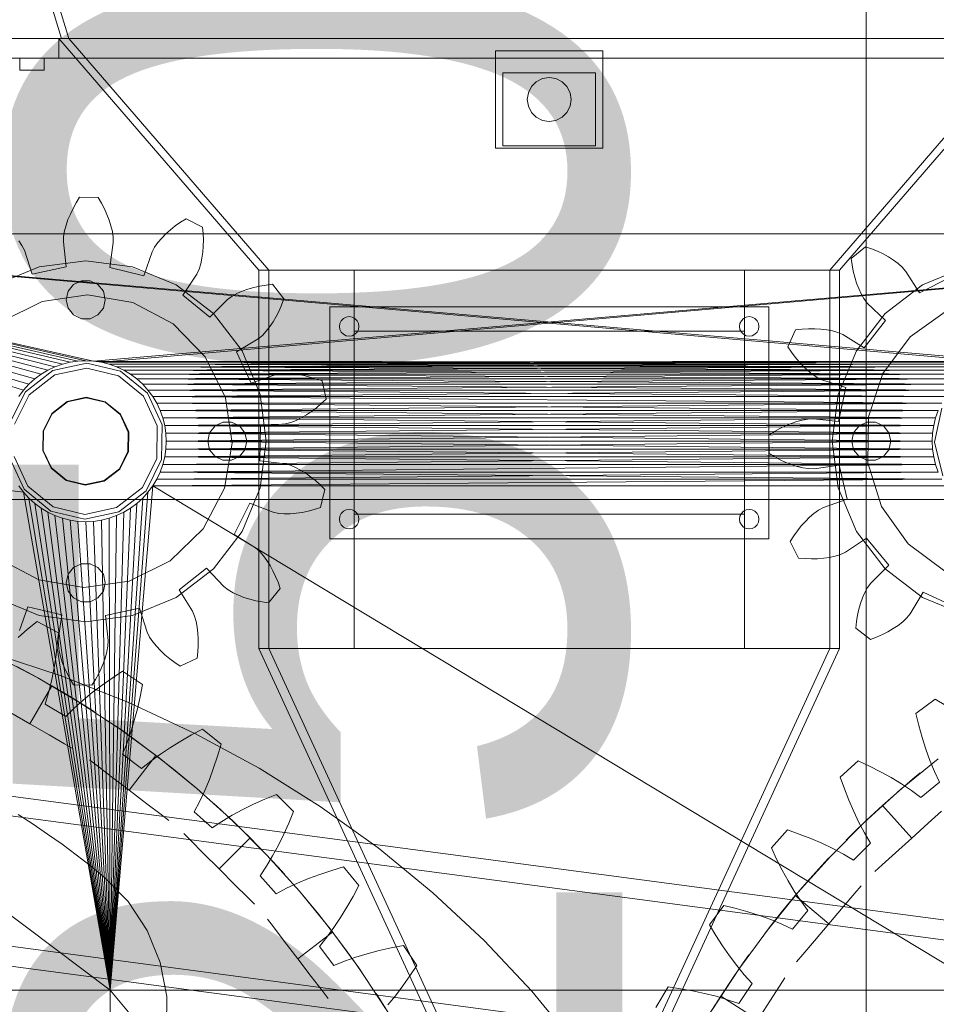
# Model space of a CAD drawing. Header units: millimetres. Extents: x -2233 to 61924, y -68080 to 6847.
# Tile 773 of 1022: x 24633 to 25009, y 1934 to 2338. Entities that reach past the tile are written whole.
import ezdxf

# ---------------------------------------------------------------- set-up
doc = ezdxf.new("R2010")
doc.units = ezdxf.units.MM
doc.layers.add('COTAS_P', color=1, linetype='Continuous', lineweight=0)
doc.layers.add('lateral_briquetadora', color=7, linetype='Continuous', lineweight=0)
doc.dimstyles.new('R19_100', dxfattribs={"dimtxt": 250, "dimasz": 150, "dimexe": 150, "dimexo": 80, "dimgap": 100, "dimtad": 1, "dimtih": 1, "dimtoh": 1, "dimdsep": 46, "dimcen": 0.09, "dimadec": 0, "dimazin": 0, "dimtfac": 1, "dimtdec": 4, "dimtofl": 0, "dimtmove": 0, "dimatfit": 3, "dimfxl": 1, "dimtolj": 1, "dimtzin": 0, "dimarcsym": 0})

# ---------------------------------------------------------------- blocks, each defined once
blk = doc.blocks.new('DIM_R27_6')
at = {"layer": 'COTAS_P'}
for p, q in [((24580.07, 3250), (24980.07, 3250)), ((24980.07, 3250), (24935.07, 3100)), ((24980.07, 0), (24980.07, 3250)), ((24980.07, 3250), (25025.07, 3100)), ((24980.07, 0), (24935.07, 150)), ((24980.07, 0), (25025.07, 150)), ((24580.07, 0), (24980.07, 0))]:
    blk.add_line(p, q, dxfattribs=at)
blk.add_text('3250 P', height=250, rotation=90, dxfattribs=at).set_placement((24880.07, 1625))
blk = doc.blocks.new('DIM_R27_7')
at = {"layer": 'COTAS_P'}
for p, q in [((24250.07, 2141), (24400.07, 2186)), ((26750.07, 2141), (26600.07, 2186)), ((24250.07, 1241), (24250.07, 2141)), ((24250.07, 2141), (26750.07, 2141)), ((24250.07, 2141), (24400.07, 2096)), ((26750.07, 2141), (26600.07, 2096)), ((26750.07, 1241), (26750.07, 2141))]:
    blk.add_line(p, q, dxfattribs=at)
blk.add_text('2500 P', height=250, dxfattribs=at).set_placement((25500.07, 2241))

msp = doc.modelspace()

# ---------------------------------------------------------------- linework, layer by layer
at = {"layer": 'lateral_briquetadora'}
for p, q in [((24500.067, 2830), (24650.067, 2330)), ((24653.067, 2330), (24503.067, 2830)), ((24623.067, 2330), (25077.067, 2330)), ((24623.067, 2330), (24649.067, 2330)), ((24731.067, 2235), (24649.067, 2330)), ((24653.067, 2330), (24649.067, 2330)), ((24649.067, 2322), (24649.067, 2330)), ((24650.067, 2330), (25050.067, 2330)), ((24650.067, 2330), (24653.067, 2330)), ((24653.067, 2330), (24735.067, 2235)), ((24653.067, 2330), (25047.067, 2330)), ((25047.067, 2330), (24965.067, 2235)), ((24969.067, 2235), (25051.067, 2330)), ((24828.067, 2325), (24872.067, 2325)), ((24828.067, 2325), (24828.067, 2285)), ((24872.067, 2285), (24872.067, 2325)), ((24623.067, 2322), (25077.067, 2322)), ((24623.067, 2322), (24649.067, 2322)), ((24633.067, 2322), (24643.067, 2322)), ((24633.067, 2322), (24633.067, 2317)), ((24643.067, 2317), (24643.067, 2322)), ((24633.067, 2317), (24643.067, 2317)), ((24831.067, 2316), (24869.067, 2316)), ((24831.067, 2316), (24831.067, 2286)), ((24844.777, 2312.281), (24847.286, 2313.56)), ((24847.286, 2313.56), (24850.067, 2314)), ((24850.067, 2314), (24852.849, 2313.56)), ((24852.849, 2313.56), (24855.358, 2312.281)), ((24869.067, 2286), (24869.067, 2316)), ((24841.508, 2307.781), (24842.786, 2310.29)), ((24842.786, 2310.29), (24844.777, 2312.281)), ((24855.358, 2312.281), (24857.349, 2310.29)), ((24857.349, 2310.29), (24858.627, 2307.781)), ((24841.067, 2305), (24841.508, 2307.781)), ((24841.508, 2302.219), (24841.067, 2305)), ((24858.627, 2307.781), (24859.067, 2305)), ((24859.067, 2305), (24858.627, 2302.219)), ((24842.786, 2299.71), (24841.508, 2302.219)), ((24858.627, 2302.219), (24857.349, 2299.71)), ((24844.777, 2297.719), (24842.786, 2299.71)), ((24847.286, 2296.44), (24844.777, 2297.719)), ((24850.067, 2296), (24847.286, 2296.44)), ((24852.849, 2296.44), (24850.067, 2296)), ((24855.358, 2297.719), (24852.849, 2296.44)), ((24857.349, 2299.71), (24855.358, 2297.719)), ((24828.067, 2285), (24872.067, 2285)), ((24831.067, 2286), (24869.067, 2286)), ((24656.13, 2262.649), (24657.54, 2264.918)), ((24657.54, 2264.918), (24665.155, 2264.821)), ((24665.155, 2264.821), (24666.508, 2262.516)), ((24653.746, 2258.07), (24654.863, 2260.364)), ((24654.863, 2260.364), (24656.13, 2262.649)), ((24666.508, 2262.516), (24667.715, 2260.2)), ((24667.715, 2260.2), (24668.773, 2257.877)), ((24652.785, 2255.77), (24653.746, 2258.07)), ((24668.773, 2257.877), (24669.675, 2255.554)), ((24698.909, 2254.682), (24701.165, 2256.115)), ((24701.165, 2256.115), (24707.984, 2252.723)), ((24651.378, 2251.181), (24651.99, 2253.472)), ((24651.99, 2253.472), (24652.785, 2255.77)), ((24669.675, 2255.554), (24670.41, 2253.236)), ((24670.41, 2253.236), (24670.964, 2250.93)), ((24694.775, 2251.591), (24696.777, 2253.173)), ((24696.777, 2253.173), (24698.909, 2254.682)), ((24707.984, 2252.723), (24708.202, 2250.06)), ((24634.558, 2185.885), (24430.067, 2250)), ((24636.733, 2188.285), (24430.067, 2250)), ((24639.133, 2190.46), (24430.067, 2250)), ((24641.734, 2192.389), (24430.067, 2250)), ((24644.511, 2194.054), (24430.067, 2250)), ((24647.439, 2195.438), (24430.067, 2250)), ((24650.488, 2196.529), (24430.067, 2250)), ((24653.63, 2197.316), (24430.067, 2250)), ((24656.833, 2197.791), (24430.067, 2250)), ((24660.067, 2197.95), (24430.067, 2250)), ((24663.302, 2197.791), (24430.067, 2250)), ((24430.067, 2250), (25036.833, 2197.791)), ((25270.067, 2250), (24430.067, 2250)), ((24430.067, 2250), (25033.63, 2197.316)), ((24650.877, 2246.658), (24650.976, 2248.905)), ((24650.976, 2248.905), (24651.378, 2251.181)), ((25270.067, 2250), (24663.302, 2197.791)), ((25270.067, 2250), (24666.505, 2197.316)), ((24670.964, 2250.93), (24671.307, 2248.644)), ((24671.307, 2248.644), (24671.348, 2246.396)), ((24689.652, 2246.412), (24691.198, 2248.21)), ((24691.198, 2248.21), (24692.912, 2249.936)), ((24692.912, 2249.936), (24694.775, 2251.591)), ((24708.202, 2250.06), (24708.285, 2247.449)), ((24632.58, 2247.143), (24633.88, 2245.232)), ((24633.88, 2245.232), (24634.893, 2243.225)), ((24652.034, 2236.375), (24650.877, 2246.658)), ((24671.348, 2246.396), (24669.929, 2236.146)), ((24687.239, 2242.554), (24688.303, 2244.535)), ((24688.303, 2244.535), (24689.652, 2246.412)), ((24708.23, 2244.897), (24708.035, 2242.413)), ((24708.285, 2247.449), (24708.23, 2244.897)), ((24973.821, 2239.86), (24979.714, 2244.684)), ((24979.714, 2244.684), (24982.232, 2243.789)), ((24634.893, 2243.225), (24638.062, 2233.374)), ((24683.82, 2232.787), (24687.239, 2242.554)), ((24707.692, 2240.005), (24707.19, 2237.687)), ((24708.035, 2242.413), (24707.692, 2240.005)), ((24974.201, 2237.215), (24973.821, 2239.86)), ((24982.232, 2243.789), (24984.647, 2242.793)), ((24984.647, 2242.793), (24986.951, 2241.695)), ((24986.951, 2241.695), (24989.136, 2240.497)), ((24989.136, 2240.497), (24991.19, 2239.195)), ((24623.067, 2229.036), (24640.915, 2236.429)), ((24638.062, 2233.374), (24652.034, 2236.375)), ((24640.915, 2236.429), (24660.067, 2238.95)), ((24660.067, 2238.95), (24679.22, 2236.429)), ((24669.929, 2236.146), (24683.82, 2232.787)), ((24679.22, 2236.429), (24697.067, 2229.036)), ((24707.19, 2237.687), (24706.507, 2235.479)), ((24974.701, 2234.651), (24974.201, 2237.215)), ((24991.19, 2239.195), (24993.098, 2237.786)), ((24993.098, 2237.786), (24994.83, 2236.257)), ((24994.83, 2236.257), (24996.309, 2234.562)), ((25003.067, 2229.036), (25020.915, 2236.429)), ((24705.569, 2233.436), (24699.843, 2224.816)), ((24706.507, 2235.479), (24705.569, 2233.436)), ((24731.067, 2235), (24735.067, 2235)), ((24731.067, 2080), (24731.067, 2235)), ((24965.067, 2235), (24735.067, 2235)), ((24735.067, 2235), (24735.067, 2080)), ((24735.067, 2235), (24770.067, 2235)), ((24770.067, 2080), (24770.067, 2235)), ((24770.067, 2235), (24930.067, 2235)), ((24770.067, 2235), (24770.067, 2210)), ((24930.067, 2235), (24965.067, 2235)), ((24930.067, 2235), (24930.067, 2080)), ((24930.067, 2210), (24930.067, 2235)), ((24969.067, 2235), (24965.067, 2235)), ((24965.067, 2080), (24965.067, 2235)), ((24969.067, 2080), (24969.067, 2235)), ((24975.322, 2232.176), (24974.701, 2234.651)), ((24976.066, 2229.797), (24975.322, 2232.176)), ((24996.309, 2234.562), (25001.816, 2225.801)), ((25001.816, 2225.801), (25014.611, 2232.166)), ((24655.08, 2229.205), (24652.86, 2226.421)), ((24658.287, 2230.75), (24655.08, 2229.205)), ((24661.848, 2230.75), (24658.287, 2230.75)), ((24665.055, 2229.205), (24661.848, 2230.75)), ((24667.275, 2226.421), (24665.055, 2229.205)), ((24697.067, 2229.036), (24712.393, 2217.276)), ((24726.533, 2227.269), (24728.93, 2227.952)), ((24728.93, 2227.952), (24731.42, 2228.509)), ((24731.42, 2228.509), (24733.996, 2228.943)), ((24733.996, 2228.943), (24736.65, 2229.255)), ((24736.65, 2229.255), (24741.322, 2223.241)), ((24976.936, 2227.526), (24976.066, 2229.797)), ((24987.742, 2217.276), (25003.067, 2229.036)), ((24642.259, 2222.247), (24660.836, 2224.945)), ((24652.86, 2226.421), (24652.067, 2222.95)), ((24660.836, 2224.945), (24679.338, 2221.771)), ((24668.067, 2222.95), (24667.275, 2226.421)), ((24699.843, 2224.816), (24710.901, 2215.764)), ((24718.219, 2223.079), (24720.037, 2224.403)), ((24720.037, 2224.403), (24722.067, 2225.508)), ((24722.067, 2225.508), (24724.241, 2226.458)), ((24724.241, 2226.458), (24726.533, 2227.269)), ((24977.941, 2225.378), (24976.936, 2227.526)), ((24979.098, 2223.377), (24977.941, 2225.378)), ((24625.425, 2213.939), (24642.259, 2222.247)), ((24652.067, 2222.95), (24652.86, 2219.479)), ((24667.275, 2219.479), (24668.067, 2222.95)), ((24679.338, 2221.771), (24695.954, 2213.035)), ((24710.901, 2215.764), (24718.219, 2223.079)), ((24740.363, 2220.746), (24739.305, 2218.358)), ((24741.322, 2223.241), (24740.363, 2220.746)), ((24760.067, 2220), (24940.067, 2220)), ((24760.067, 2220), (24760.067, 2125)), ((24940.067, 2125), (24940.067, 2220)), ((24980.467, 2221.594), (24979.098, 2223.377)), ((24987.968, 2214.465), (24980.467, 2221.594)), ((24652.86, 2219.479), (24655.08, 2216.696)), ((24655.08, 2216.696), (24658.287, 2215.151)), ((24661.848, 2215.151), (24665.055, 2216.696)), ((24665.055, 2216.696), (24667.275, 2219.479)), ((24712.393, 2217.276), (24724.153, 2201.95)), ((24738.148, 2216.083), (24736.894, 2213.93)), ((24739.305, 2218.358), (24738.148, 2216.083)), ((24765.716, 2215.236), (24766.831, 2215.804)), ((24766.831, 2215.804), (24768.067, 2216)), ((24768.067, 2216), (24769.304, 2215.804)), ((24769.304, 2215.804), (24770.419, 2215.236)), ((24929.716, 2215.236), (24930.831, 2215.804)), ((24930.831, 2215.804), (24932.067, 2216)), ((24932.067, 2216), (24933.304, 2215.804)), ((24933.304, 2215.804), (24934.419, 2215.236)), ((24975.982, 2201.95), (24987.742, 2217.276)), ((24998.051, 2207.783), (25013.344, 2218.67)), ((24658.287, 2215.151), (24661.848, 2215.151)), ((24695.954, 2213.035), (24709.056, 2199.593)), ((24735.541, 2211.909), (24734.083, 2210.038)), ((24736.894, 2213.93), (24735.541, 2211.909)), ((24764.067, 2212), (24764.263, 2213.236)), ((24764.263, 2210.764), (24764.067, 2212)), ((24764.263, 2213.236), (24764.831, 2214.351)), ((24764.831, 2214.351), (24765.716, 2215.236)), ((24770.419, 2215.236), (24771.304, 2214.351)), ((24771.304, 2214.351), (24771.872, 2213.236)), ((24771.872, 2213.236), (24772.067, 2212)), ((24772.067, 2212), (24771.872, 2210.764)), ((24928.067, 2212), (24928.263, 2213.236)), ((24928.263, 2210.764), (24928.067, 2212)), ((24928.263, 2213.236), (24928.831, 2214.351)), ((24928.831, 2214.351), (24929.716, 2215.236)), ((24934.419, 2215.236), (24935.304, 2214.351)), ((24935.304, 2214.351), (24935.872, 2213.236)), ((24935.872, 2213.236), (24936.067, 2212)), ((24936.067, 2212), (24935.872, 2210.764)), ((24979.202, 2203.178), (24987.968, 2214.465)), ((24732.51, 2208.345), (24730.778, 2206.911)), ((24734.083, 2210.038), (24732.51, 2208.345)), ((24764.831, 2209.649), (24764.263, 2210.764)), ((24765.716, 2208.764), (24764.831, 2209.649)), ((24766.831, 2208.196), (24765.716, 2208.764)), ((24768.067, 2208), (24766.831, 2208.196)), ((24769.304, 2208.196), (24768.067, 2208)), ((24770.419, 2208.764), (24769.304, 2208.196)), ((24770.067, 2210), (24930.067, 2210)), ((24771.304, 2209.649), (24770.419, 2208.764)), ((24771.872, 2210.764), (24771.304, 2209.649)), ((24928.831, 2209.649), (24928.263, 2210.764)), ((24929.716, 2208.764), (24928.831, 2209.649)), ((24930.831, 2208.196), (24929.716, 2208.764)), ((24932.067, 2208), (24930.831, 2208.196)), ((24933.304, 2208.196), (24932.067, 2208)), ((24934.419, 2208.764), (24933.304, 2208.196)), ((24935.304, 2209.649), (24934.419, 2208.764)), ((24935.872, 2210.764), (24935.304, 2209.649)), ((24947.88, 2203.698), (24951.096, 2210.602)), ((24951.096, 2210.602), (24953.753, 2210.888)), ((24953.753, 2210.888), (24956.361, 2211.038)), ((24956.361, 2211.038), (24958.913, 2211.049)), ((24958.913, 2211.049), (24961.401, 2210.917)), ((24961.401, 2210.917), (24963.817, 2210.636)), ((24963.817, 2210.636), (24966.147, 2210.194)), ((24966.147, 2210.194), (24968.372, 2209.568)), ((24968.372, 2209.568), (24970.439, 2208.682)), ((24970.439, 2208.682), (24979.202, 2203.178)), ((24986.872, 2192.703), (24998.051, 2207.783)), ((24730.778, 2206.911), (24721.879, 2201.63)), ((24949.37, 2201.48), (24947.88, 2203.698)), ((24709.056, 2199.593), (24717.364, 2182.759)), ((24721.879, 2201.63), (24727.914, 2188.676)), ((24724.153, 2201.95), (24731.546, 2184.103)), ((24950.933, 2199.387), (24949.37, 2201.48)), ((24968.589, 2184.103), (24975.982, 2201.95)), ((24644.511, 2194.054), (24647.439, 2195.438)), ((24646.554, 2193.957), (24660.478, 2196.948)), ((24647.439, 2195.438), (24650.488, 2196.529)), ((24650.488, 2196.529), (24653.63, 2197.316)), ((24653.63, 2197.316), (24656.833, 2197.791)), ((24656.833, 2197.791), (24660.067, 2197.95)), ((24660.067, 2197.95), (24663.302, 2197.791)), ((24660.478, 2196.948), (24674.32, 2193.601)), ((24663.302, 2197.791), (25033.63, 2197.316)), ((24663.302, 2197.791), (24666.505, 2197.316)), ((25036.833, 2197.791), (24666.505, 2197.316)), ((24666.505, 2197.316), (24669.647, 2196.529)), ((25030.488, 2196.529), (24666.505, 2197.316)), ((25033.63, 2197.316), (24666.505, 2197.316)), ((24669.647, 2196.529), (25033.63, 2197.316)), ((24669.647, 2196.529), (24672.696, 2195.438)), ((25027.439, 2195.438), (24669.647, 2196.529)), ((25030.488, 2196.529), (24669.647, 2196.529)), ((24672.696, 2195.438), (25030.488, 2196.529)), ((24672.696, 2195.438), (25024.511, 2194.054)), ((25027.439, 2195.438), (24672.696, 2195.438)), ((24672.696, 2195.438), (24675.624, 2194.054)), ((25027.439, 2195.438), (24675.624, 2194.054)), ((24952.566, 2197.426), (24950.933, 2199.387)), ((24954.268, 2195.606), (24952.566, 2197.426)), ((24956.037, 2193.938), (24954.268, 2195.606)), ((24635.307, 2185.221), (24646.554, 2193.957)), ((24647.398, 2192.144), (24636.854, 2183.954)), ((24639.133, 2190.46), (24641.734, 2192.389)), ((24641.734, 2192.389), (24644.511, 2194.054)), ((24660.452, 2194.948), (24647.398, 2192.144)), ((24660.452, 2194.948), (24673.429, 2191.81)), ((24673.429, 2191.81), (24683.76, 2183.353)), ((24674.32, 2193.601), (24685.34, 2184.58)), ((24675.624, 2194.054), (24678.401, 2192.389)), ((25021.734, 2192.389), (24675.624, 2194.054)), ((25024.511, 2194.054), (24675.624, 2194.054)), ((24678.401, 2192.389), (25024.511, 2194.054)), ((24678.401, 2192.389), (24681.002, 2190.46)), ((25021.734, 2192.389), (24678.401, 2192.389)), ((24678.401, 2192.389), (25019.133, 2190.46)), ((25021.734, 2192.389), (24681.002, 2190.46)), ((24727.914, 2188.676), (24737.682, 2192.092)), ((24737.682, 2192.092), (24739.894, 2192.495)), ((24739.894, 2192.495), (24742.202, 2192.61)), ((24742.202, 2192.61), (24744.572, 2192.523)), ((24744.572, 2192.523), (24746.99, 2192.259)), ((24746.99, 2192.259), (24749.445, 2191.834)), ((24749.445, 2191.834), (24751.931, 2191.256)), ((24957.875, 2192.438), (24956.037, 2193.938)), ((24959.785, 2191.137), (24957.875, 2192.438)), ((24980.899, 2174.906), (24986.872, 2192.703)), ((24634.558, 2185.885), (24636.733, 2188.285)), ((24636.733, 2188.285), (24639.133, 2190.46)), ((24681.002, 2190.46), (24683.402, 2188.285)), ((25016.733, 2188.285), (24681.002, 2190.46)), ((25019.133, 2190.46), (24681.002, 2190.46)), ((25019.133, 2190.46), (24683.402, 2188.285)), ((24683.402, 2188.285), (25014.558, 2185.885)), ((25016.733, 2188.285), (24683.402, 2188.285)), ((24683.402, 2188.285), (24685.577, 2185.885)), ((25016.733, 2188.285), (24685.577, 2185.885)), ((24751.931, 2191.256), (24754.44, 2190.529)), ((24754.44, 2190.529), (24756.967, 2189.659)), ((24756.967, 2189.659), (24758.566, 2182.213)), ((24961.793, 2190.125), (24959.785, 2191.137)), ((24971.644, 2186.956), (24961.793, 2190.125)), ((24628.964, 2172.47), (24635.307, 2185.221)), ((24636.854, 2183.954), (24630.908, 2172)), ((24632.629, 2183.284), (24634.558, 2185.885)), ((24683.76, 2183.353), (24689.398, 2171.251)), ((24685.34, 2184.58), (24691.354, 2171.671)), ((24685.577, 2185.885), (25012.629, 2183.284)), ((25014.558, 2185.885), (24685.577, 2185.885)), ((24685.577, 2185.885), (24687.506, 2183.284)), ((24687.506, 2183.284), (25014.558, 2185.885)), ((24687.506, 2183.284), (25010.964, 2180.506)), ((25012.629, 2183.284), (24687.506, 2183.284)), ((24687.506, 2183.284), (24689.171, 2180.506)), ((24731.546, 2184.103), (24734.067, 2164.95)), ((24966.067, 2164.95), (24968.589, 2184.103)), ((24968.643, 2172.984), (24971.644, 2186.956)), ((24350.067, 2180), (24670.067, 1940)), ((24634.558, 2144.015), (24350.067, 2180)), ((24646.139, 2176.352), (24652.466, 2181.266)), ((24646.294, 2176.226), (24652.55, 2181.085)), ((24652.466, 2181.266), (24660.298, 2182.949)), ((24652.55, 2181.085), (24660.296, 2182.749)), ((24660.296, 2182.749), (24667.995, 2180.887)), ((24660.298, 2182.949), (24668.085, 2181.066)), ((24667.995, 2180.887), (24674.125, 2175.869)), ((24668.085, 2181.066), (24674.283, 2175.992)), ((24689.171, 2180.506), (25009.579, 2177.579)), ((25010.964, 2180.506), (24689.171, 2180.506)), ((24689.171, 2180.506), (24690.556, 2177.579)), ((25010.964, 2180.506), (24690.556, 2177.579)), ((24717.364, 2182.759), (24720.063, 2164.181)), ((24756.62, 2180.382), (24754.63, 2178.689)), ((24758.566, 2182.213), (24756.62, 2180.382)), ((24642.572, 2169.18), (24646.139, 2176.352)), ((24642.766, 2169.133), (24646.294, 2176.226)), ((24674.125, 2175.869), (24677.471, 2168.688)), ((24674.283, 2175.992), (24677.666, 2168.73)), ((24690.556, 2177.579), (25008.488, 2174.53)), ((25009.579, 2177.579), (24690.556, 2177.579)), ((24690.556, 2177.579), (24691.647, 2174.53)), ((24691.647, 2174.53), (25009.579, 2177.579)), ((24750.537, 2175.745), (24748.441, 2174.512)), ((24752.602, 2177.141), (24750.537, 2175.745)), ((24754.63, 2178.689), (24752.602, 2177.141)), ((25008.07, 2164.54), (25011.061, 2178.464)), ((25008.488, 2174.53), (25009.579, 2177.579)), ((24689.398, 2171.251), (24689.227, 2157.9)), ((24691.354, 2171.671), (24691.171, 2157.43)), ((24691.647, 2174.53), (24692.433, 2171.388)), ((25008.488, 2174.53), (24691.647, 2174.53)), ((24691.647, 2174.53), (25007.702, 2171.388)), ((25008.488, 2174.53), (24692.433, 2171.388)), ((24692.433, 2171.388), (25007.226, 2168.185)), ((25007.702, 2171.388), (24692.433, 2171.388)), ((24692.433, 2171.388), (24692.909, 2168.185)), ((24692.909, 2168.185), (25007.702, 2171.388)), ((24713.08, 2171.205), (24710.86, 2168.421)), ((24716.287, 2172.75), (24713.08, 2171.205)), ((24719.848, 2172.75), (24716.287, 2172.75)), ((24723.055, 2171.205), (24719.848, 2172.75)), ((24725.275, 2168.421), (24723.055, 2171.205)), ((24731.672, 2171.179), (24731.489, 2156.889)), ((24741.981, 2172.076), (24731.672, 2171.179)), ((24744.164, 2172.616), (24741.981, 2172.076)), ((24746.316, 2173.459), (24744.164, 2172.616)), ((24748.441, 2174.512), (24746.316, 2173.459)), ((24944.654, 2170.155), (24946.948, 2171.272)), ((24946.948, 2171.272), (24949.247, 2172.233)), ((24949.247, 2172.233), (24951.546, 2173.027)), ((24951.546, 2173.027), (24953.837, 2173.64)), ((24953.837, 2173.64), (24956.113, 2174.041)), ((24956.113, 2174.041), (24958.36, 2174.14)), ((24958.36, 2174.14), (24968.643, 2172.984)), ((24974.86, 2168.421), (24977.08, 2171.205)), ((24977.08, 2171.205), (24980.287, 2172.75)), ((24980.287, 2172.75), (24983.848, 2172.75)), ((24980.719, 2156.135), (24980.899, 2174.906)), ((24983.848, 2172.75), (24987.055, 2171.205)), ((24987.055, 2171.205), (24989.275, 2168.421)), ((25007.226, 2168.185), (25007.702, 2171.388)), ((25007.702, 2171.388), (25008.488, 2174.53)), ((24642.469, 2161.17), (24642.572, 2169.18)), ((24642.664, 2161.212), (24642.766, 2169.133)), ((24677.471, 2168.688), (24677.369, 2160.767)), ((24677.666, 2168.73), (24677.563, 2160.72)), ((24692.909, 2168.185), (25007.067, 2164.95)), ((25007.226, 2168.185), (24692.909, 2168.185)), ((24692.909, 2168.185), (24693.067, 2164.95)), ((24693.067, 2164.95), (25007.226, 2168.185)), ((24710.86, 2168.421), (24710.067, 2164.95)), ((24726.067, 2164.95), (24725.275, 2168.421)), ((24940.099, 2167.477), (24942.369, 2168.888)), ((24940.197, 2159.862), (24940.099, 2167.477)), ((24942.369, 2168.888), (24944.654, 2170.155)), ((24974.067, 2164.95), (24974.86, 2168.421)), ((24989.275, 2168.421), (24990.067, 2164.95)), ((25007.067, 2164.95), (25007.226, 2168.185)), ((24693.067, 2164.95), (24692.909, 2161.716)), ((25007.067, 2164.95), (24692.909, 2161.716)), ((24693.067, 2164.95), (25007.226, 2161.716)), ((25007.067, 2164.95), (24693.067, 2164.95)), ((24710.067, 2164.95), (24710.86, 2161.479)), ((24720.063, 2164.181), (24716.889, 2145.68)), ((24725.275, 2161.479), (24726.067, 2164.95)), ((24734.067, 2164.95), (24731.546, 2145.798)), ((24968.589, 2145.798), (24966.067, 2164.95)), ((24974.86, 2161.479), (24974.067, 2164.95)), ((24990.067, 2164.95), (24989.275, 2161.479)), ((25007.226, 2161.716), (25007.067, 2164.95)), ((25011.417, 2150.698), (25008.07, 2164.54)), ((24645.852, 2153.909), (24642.469, 2161.17)), ((24646.01, 2154.031), (24642.664, 2161.212)), ((24677.369, 2160.767), (24673.841, 2153.675)), ((24677.563, 2160.72), (24673.995, 2153.548)), ((24692.909, 2161.716), (24692.433, 2158.512)), ((25007.226, 2161.716), (24692.433, 2158.512)), ((25007.226, 2161.716), (24692.909, 2161.716)), ((24692.909, 2161.716), (25007.702, 2158.512)), ((24710.86, 2161.479), (24713.08, 2158.696)), ((24723.055, 2158.696), (24725.275, 2161.479)), ((24942.502, 2158.51), (24940.197, 2159.862)), ((24977.08, 2158.696), (24974.86, 2161.479)), ((24989.275, 2161.479), (24987.055, 2158.696)), ((25007.226, 2161.716), (25007.702, 2158.512)), ((24634.795, 2145.321), (24628.781, 2158.23)), ((24630.737, 2158.65), (24636.375, 2146.548)), ((24689.227, 2157.9), (24683.281, 2145.947)), ((24691.171, 2157.43), (24684.828, 2144.68)), ((24691.647, 2155.371), (24690.556, 2152.322)), ((25008.488, 2155.371), (24690.556, 2152.322)), ((24692.433, 2158.512), (24691.647, 2155.371)), ((25007.702, 2158.512), (24691.647, 2155.371)), ((25008.488, 2155.371), (24691.647, 2155.371)), ((24692.433, 2158.512), (25008.488, 2155.371)), ((25007.702, 2158.512), (24692.433, 2158.512)), ((24713.08, 2158.696), (24716.287, 2157.151)), ((24716.287, 2157.151), (24719.848, 2157.151)), ((24719.848, 2157.151), (24723.055, 2158.696)), ((24731.489, 2156.889), (24741.772, 2155.728)), ((24741.772, 2155.728), (24743.94, 2155.132)), ((24743.94, 2155.132), (24746.07, 2154.234)), ((24944.818, 2157.303), (24942.502, 2158.51)), ((24947.141, 2156.245), (24944.818, 2157.303)), ((24949.464, 2155.343), (24947.141, 2156.245)), ((24951.782, 2154.608), (24949.464, 2155.343)), ((24968.872, 2155.089), (24958.622, 2153.669)), ((24972.23, 2141.198), (24968.872, 2155.089)), ((24980.287, 2157.151), (24977.08, 2158.696)), ((24983.848, 2157.151), (24980.287, 2157.151)), ((24986.347, 2138.227), (24980.719, 2156.135)), ((24987.055, 2158.696), (24983.848, 2157.151)), ((25008.488, 2155.371), (25007.702, 2158.512)), ((25009.579, 2152.322), (25008.488, 2155.371)), ((24652.05, 2148.834), (24645.852, 2153.909)), ((24652.14, 2149.013), (24646.01, 2154.031)), ((24673.841, 2153.675), (24667.584, 2148.815)), ((24673.995, 2153.548), (24667.669, 2148.634)), ((24690.556, 2152.322), (24689.171, 2149.394)), ((25009.579, 2152.322), (24689.171, 2149.394)), ((24690.556, 2152.322), (25009.579, 2152.322)), ((24690.556, 2152.322), (25010.964, 2149.394)), ((24746.07, 2154.234), (24748.167, 2153.127)), ((24748.167, 2153.127), (24750.231, 2151.841)), ((24750.231, 2151.841), (24752.259, 2150.392)), ((24954.088, 2154.054), (24951.782, 2154.608)), ((24956.374, 2153.711), (24954.088, 2154.054)), ((24958.622, 2153.669), (24956.374, 2153.711)), ((24659.837, 2146.952), (24652.05, 2148.834)), ((24659.839, 2147.152), (24652.14, 2149.013)), ((24667.669, 2148.634), (24659.837, 2146.952)), ((24667.584, 2148.815), (24659.839, 2147.152)), ((24689.171, 2149.394), (24687.506, 2146.616)), ((25010.964, 2149.394), (24687.506, 2146.616)), ((24689.171, 2149.394), (25010.964, 2149.394)), ((24752.259, 2150.392), (24754.247, 2148.793)), ((24754.247, 2148.793), (24756.193, 2147.05)), ((24756.193, 2147.05), (24758.091, 2145.169)), ((24634.558, 2144.015), (24632.629, 2146.616)), ((24634.558, 2144.015), (24636.733, 2141.616)), ((24634.558, 2144.015), (24670.067, 1940)), ((24645.815, 2136.3), (24634.795, 2145.321)), ((24636.375, 2146.548), (24646.706, 2138.09)), ((24670.067, 1940), (24687.506, 2146.616)), ((24670.067, 1940), (24685.577, 2144.015)), ((24683.281, 2145.947), (24672.737, 2137.757)), ((24684.828, 2144.68), (24673.581, 2135.944)), ((24685.577, 2144.015), (24683.402, 2141.616)), ((24687.506, 2146.616), (24685.577, 2144.015)), ((24687.506, 2146.616), (25012.629, 2146.616)), ((24687.506, 2146.616), (25030.067, 1940)), ((24716.889, 2145.68), (24708.153, 2129.064)), ((24731.546, 2145.798), (24724.153, 2127.95)), ((24758.091, 2145.169), (24756.302, 2137.767)), ((24975.982, 2127.95), (24968.589, 2145.798)), ((24639.133, 2139.441), (24636.733, 2141.616)), ((24636.733, 2141.616), (24670.067, 1940)), ((24641.734, 2137.512), (24639.133, 2139.441)), ((24639.133, 2139.441), (24670.067, 1940)), ((24683.402, 2141.616), (24670.067, 1940)), ((24681.002, 2139.441), (24670.067, 1940)), ((24681.002, 2139.441), (24678.401, 2137.512)), ((24683.402, 2141.616), (24681.002, 2139.441)), ((24727.283, 2139.494), (24720.918, 2126.699)), ((24736.961, 2135.829), (24727.283, 2139.494)), ((24962.464, 2137.779), (24972.23, 2141.198)), ((24644.511, 2135.847), (24641.734, 2137.512)), ((24641.734, 2137.512), (24670.067, 1940)), ((24647.439, 2134.462), (24644.511, 2135.847)), ((24644.511, 2135.847), (24670.067, 1940)), ((24659.657, 2132.953), (24645.815, 2136.3)), ((24646.706, 2138.09), (24659.683, 2134.953)), ((24673.581, 2135.944), (24659.657, 2132.953)), ((24672.737, 2137.757), (24659.683, 2134.953)), ((24678.401, 2137.512), (24670.067, 1940)), ((24675.624, 2135.847), (24670.067, 1940)), ((24675.624, 2135.847), (24672.696, 2134.462)), ((24678.401, 2137.512), (24675.624, 2135.847)), ((24739.162, 2135.369), (24736.961, 2135.829)), ((24741.467, 2135.195), (24739.162, 2135.369)), ((24743.838, 2135.221), (24741.467, 2135.195)), ((24746.262, 2135.423), (24743.838, 2135.221)), ((24748.727, 2135.785), (24746.262, 2135.423)), ((24751.227, 2136.299), (24748.727, 2135.785)), ((24753.754, 2136.961), (24751.227, 2136.299)), ((24756.302, 2137.767), (24753.754, 2136.961)), ((24764.263, 2134.236), (24764.831, 2135.351)), ((24764.831, 2135.351), (24765.716, 2136.236)), ((24765.716, 2136.236), (24766.831, 2136.804)), ((24766.831, 2136.804), (24768.067, 2137)), ((24768.067, 2137), (24769.304, 2136.804)), ((24769.304, 2136.804), (24770.419, 2136.236)), ((24770.067, 2135), (24930.067, 2135)), ((24770.067, 2135), (24770.067, 2080)), ((24770.419, 2136.236), (24771.304, 2135.351)), ((24771.304, 2135.351), (24771.872, 2134.236)), ((24928.263, 2134.236), (24928.831, 2135.351)), ((24928.831, 2135.351), (24929.716, 2136.236)), ((24929.716, 2136.236), (24930.831, 2136.804)), ((24930.067, 2080), (24930.067, 2135)), ((24930.831, 2136.804), (24932.067, 2137)), ((24932.067, 2137), (24933.304, 2136.804)), ((24933.304, 2136.804), (24934.419, 2136.236)), ((24934.419, 2136.236), (24935.304, 2135.351)), ((24935.304, 2135.351), (24935.872, 2134.236)), ((24956.808, 2133.819), (24958.606, 2135.366)), ((24958.606, 2135.366), (24960.483, 2136.715)), ((24960.483, 2136.715), (24962.464, 2137.779)), ((24997.235, 2122.934), (24986.347, 2138.227)), ((24650.488, 2133.371), (24647.439, 2134.462)), ((24647.439, 2134.462), (24670.067, 1940)), ((24653.63, 2132.584), (24650.488, 2133.371)), ((24650.488, 2133.371), (24670.067, 1940)), ((24656.833, 2132.109), (24653.63, 2132.584)), ((24653.63, 2132.584), (24670.067, 1940)), ((24660.067, 2131.95), (24656.833, 2132.109)), ((24656.833, 2132.109), (24670.067, 1940)), ((24663.302, 2132.109), (24660.067, 2131.95)), ((24660.067, 2131.95), (24670.067, 1940)), ((24666.505, 2132.584), (24663.302, 2132.109)), ((24663.302, 2132.109), (24670.067, 1940)), ((24669.647, 2133.371), (24666.505, 2132.584)), ((24666.505, 2132.584), (24670.067, 1940)), ((24672.696, 2134.462), (24669.647, 2133.371)), ((24669.647, 2133.371), (24670.067, 1940)), ((24672.696, 2134.462), (24670.067, 1940)), ((24764.067, 2133), (24764.263, 2134.236)), ((24764.263, 2131.764), (24764.067, 2133)), ((24764.831, 2130.649), (24764.263, 2131.764)), ((24771.872, 2131.764), (24771.304, 2130.649)), ((24771.872, 2134.236), (24772.067, 2133)), ((24772.067, 2133), (24771.872, 2131.764)), ((24928.067, 2133), (24928.263, 2134.236)), ((24928.263, 2131.764), (24928.067, 2133)), ((24928.831, 2130.649), (24928.263, 2131.764)), ((24935.872, 2131.764), (24935.304, 2130.649)), ((24935.872, 2134.236), (24936.067, 2133)), ((24936.067, 2133), (24935.872, 2131.764)), ((24953.427, 2130.243), (24955.082, 2132.106)), ((24955.082, 2132.106), (24956.808, 2133.819)), ((24708.153, 2129.064), (24694.71, 2115.961)), ((24724.153, 2127.95), (24712.393, 2112.624)), ((24765.716, 2129.764), (24764.831, 2130.649)), ((24766.831, 2129.196), (24765.716, 2129.764)), ((24768.067, 2129), (24766.831, 2129.196)), ((24769.304, 2129.196), (24768.067, 2129)), ((24770.419, 2129.764), (24769.304, 2129.196)), ((24771.304, 2130.649), (24770.419, 2129.764)), ((24929.716, 2129.764), (24928.831, 2130.649)), ((24930.831, 2129.196), (24929.716, 2129.764)), ((24932.067, 2129), (24930.831, 2129.196)), ((24933.304, 2129.196), (24932.067, 2129)), ((24934.419, 2129.764), (24933.304, 2129.196)), ((24935.304, 2130.649), (24934.419, 2129.764)), ((24950.336, 2126.108), (24951.844, 2128.241)), ((24951.844, 2128.241), (24953.427, 2130.243)), ((24987.742, 2112.624), (24975.982, 2127.95)), ((24720.918, 2126.699), (24729.679, 2121.191)), ((24760.067, 2125), (24940.067, 2125)), ((24948.903, 2123.853), (24950.336, 2126.108)), ((24952.295, 2117.034), (24948.903, 2123.853)), ((24980.201, 2125.175), (24971.582, 2119.449)), ((24989.254, 2114.117), (24980.201, 2125.175)), ((25012.315, 2111.755), (24997.235, 2122.934)), ((24729.679, 2121.191), (24731.374, 2119.713)), ((24731.374, 2119.713), (24732.903, 2117.98)), ((24971.582, 2119.449), (24969.538, 2118.51)), ((24640.797, 2108.129), (24624.181, 2116.865)), ((24658.287, 2114.75), (24655.08, 2113.205)), ((24661.848, 2114.75), (24658.287, 2114.75)), ((24665.055, 2113.205), (24661.848, 2114.75)), ((24694.71, 2115.961), (24677.876, 2107.654)), ((24732.903, 2117.98), (24734.313, 2116.073)), ((24734.313, 2116.073), (24735.614, 2114.019)), ((24954.958, 2116.816), (24952.295, 2117.034)), ((24957.569, 2116.733), (24954.958, 2116.816)), ((24960.121, 2116.787), (24957.569, 2116.733)), ((24962.605, 2116.983), (24960.121, 2116.787)), ((24965.012, 2117.326), (24962.605, 2116.983)), ((24967.33, 2117.828), (24965.012, 2117.326)), ((24969.538, 2118.51), (24967.33, 2117.828)), ((24655.08, 2113.205), (24652.86, 2110.421)), ((24667.275, 2110.421), (24665.055, 2113.205)), ((24712.393, 2112.624), (24697.067, 2100.864)), ((24709.582, 2112.851), (24698.295, 2104.085)), ((24716.711, 2105.35), (24709.582, 2112.851)), ((24735.614, 2114.019), (24736.813, 2111.834)), ((24736.813, 2111.834), (24737.91, 2109.53)), ((24981.938, 2106.798), (24989.254, 2114.117)), ((25003.067, 2100.864), (24987.742, 2112.624)), ((24659.299, 2104.955), (24640.797, 2108.129)), ((24652.86, 2110.421), (24652.067, 2106.95)), ((24652.067, 2106.95), (24652.86, 2103.479)), ((24677.876, 2107.654), (24659.299, 2104.955)), ((24668.067, 2106.95), (24667.275, 2110.421)), ((24667.275, 2103.479), (24668.067, 2106.95)), ((24737.91, 2109.53), (24738.907, 2107.115)), ((24738.907, 2107.115), (24739.801, 2104.597)), ((24980.615, 2104.98), (24981.938, 2106.798)), ((24652.86, 2103.479), (24655.08, 2100.696)), ((24665.055, 2100.696), (24667.275, 2103.479)), ((24698.295, 2104.085), (24703.799, 2095.321)), ((24718.494, 2103.981), (24716.711, 2105.35)), ((24720.495, 2102.824), (24718.494, 2103.981)), ((24722.643, 2101.819), (24720.495, 2102.824)), ((24739.801, 2104.597), (24734.977, 2098.704)), ((24978.56, 2100.777), (24979.51, 2102.951)), ((24979.51, 2102.951), (24980.615, 2104.98)), ((25003.388, 2103.139), (24998.107, 2094.24)), ((25016.342, 2097.104), (25003.388, 2103.139)), ((24640.915, 2093.472), (24623.067, 2100.864)), ((24655.08, 2100.696), (24658.287, 2099.151)), ((24658.287, 2099.151), (24661.848, 2099.151)), ((24661.848, 2099.151), (24665.055, 2100.696)), ((24697.067, 2100.864), (24679.22, 2093.472)), ((24724.914, 2100.949), (24722.643, 2101.819)), ((24727.293, 2100.205), (24724.914, 2100.949)), ((24729.768, 2099.584), (24727.293, 2100.205)), ((24732.332, 2099.084), (24729.768, 2099.584)), ((24734.977, 2098.704), (24732.332, 2099.084)), ((24977.748, 2098.485), (24978.56, 2100.777)), ((25020.915, 2093.472), (25003.067, 2100.864)), ((24636.315, 2097.113), (24632.896, 2087.347)), ((24650.206, 2093.755), (24636.315, 2097.113)), ((24682.073, 2096.527), (24668.101, 2093.526)), ((24685.242, 2086.676), (24682.073, 2096.527)), ((24703.799, 2095.321), (24704.685, 2093.254)), ((24976.509, 2093.598), (24977.066, 2096.088)), ((24977.066, 2096.088), (24977.748, 2098.485)), ((24636.188, 2087.864), (24640.156, 2091.091)), ((24640.156, 2091.091), (24648.853, 2086.442)), ((24660.067, 2090.95), (24640.915, 2093.472)), ((24648.787, 2083.505), (24650.206, 2093.755)), ((24679.22, 2093.472), (24660.067, 2090.95)), ((24668.101, 2093.526), (24669.258, 2083.242)), ((24704.685, 2093.254), (24705.311, 2091.03)), ((24705.311, 2091.03), (24705.753, 2088.7)), ((24975.763, 2088.368), (24976.075, 2091.022)), ((24976.075, 2091.022), (24976.509, 2093.598)), ((24994.979, 2090.935), (24993.109, 2089.477)), ((24996.673, 2092.508), (24994.979, 2090.935)), ((24998.107, 2094.24), (24996.673, 2092.508)), ((24632.37, 2084.549), (24636.188, 2087.864)), ((24648.853, 2086.442), (24648.375, 2081.35)), ((24686.255, 2084.668), (24685.242, 2086.676)), ((24705.753, 2088.7), (24706.034, 2086.284)), ((24981.777, 2083.696), (24975.763, 2088.368)), ((24988.935, 2086.869), (24986.66, 2085.713)), ((24991.088, 2088.124), (24988.935, 2086.869)), ((24993.109, 2089.477), (24991.088, 2088.124)), ((24648.828, 2081.256), (24648.787, 2083.505)), ((24669.258, 2083.242), (24669.159, 2080.996)), ((24687.555, 2082.758), (24686.255, 2084.668)), ((24689.055, 2080.92), (24687.555, 2082.758)), ((24706.034, 2086.284), (24706.166, 2083.795)), ((24706.166, 2083.795), (24706.155, 2081.243)), ((24984.271, 2084.655), (24981.777, 2083.696)), ((24986.66, 2085.713), (24984.271, 2084.655)), ((24648.375, 2081.35), (24647.74, 2076.334)), ((24649.171, 2078.971), (24648.828, 2081.256)), ((24649.725, 2076.665), (24649.171, 2078.971)), ((24668.757, 2078.72), (24668.145, 2076.429)), ((24669.159, 2080.996), (24668.757, 2078.72)), ((24690.723, 2079.151), (24689.055, 2080.92)), ((24692.543, 2077.449), (24690.723, 2079.151)), ((24706.005, 2078.636), (24705.719, 2075.979)), ((24706.155, 2081.243), (24706.005, 2078.636)), ((24731.067, 2080), (24735.067, 2080)), ((24814.067, 1900), (24731.067, 2080)), ((24735.067, 2080), (24770.067, 2080)), ((24965.067, 2080), (24735.067, 2080)), ((24735.067, 2080), (24818.067, 1900)), ((24770.067, 2080), (24930.067, 2080)), ((24965.067, 2080), (24882.067, 1900)), ((24886.067, 1900), (24969.067, 2080)), ((24930.067, 2080), (24965.067, 2080)), ((24969.067, 2080), (24965.067, 2080)), ((24621.144, 2078.241), (24649.929, 2068.791)), ((24622.812, 2077.164), (24640.427, 2067.962)), ((24647.74, 2076.334), (24646.942, 2071.4)), ((24650.46, 2074.347), (24649.725, 2076.665)), ((24651.362, 2072.023), (24650.46, 2074.347)), ((24668.145, 2076.429), (24667.35, 2074.13)), ((24694.504, 2075.815), (24692.543, 2077.449)), ((24696.597, 2074.252), (24694.504, 2075.815)), ((24705.719, 2075.979), (24698.816, 2072.763)), ((24638.248, 2069.163), (24631.802, 2072.61)), ((24646.942, 2071.4), (24645.97, 2066.557)), ((24652.42, 2069.701), (24651.362, 2072.023)), ((24666.389, 2071.831), (24665.272, 2069.536)), ((24667.35, 2074.13), (24666.389, 2071.831)), ((24670.859, 2067.874), (24675.124, 2070.696)), ((24675.124, 2070.696), (24683.324, 2065.217)), ((24698.816, 2072.763), (24696.597, 2074.252)), ((24646.192, 2064.698), (24638.248, 2069.163)), ((24640.427, 2067.962), (24657.554, 2057.881)), ((24645.97, 2066.557), (24644.809, 2061.816)), ((24649.929, 2068.791), (24677.943, 2057.718)), ((24653.627, 2067.385), (24652.42, 2069.701)), ((24654.98, 2065.08), (24653.627, 2067.385)), ((24664.005, 2067.252), (24662.595, 2064.982)), ((24665.272, 2069.536), (24664.005, 2067.252)), ((24666.734, 2064.949), (24670.859, 2067.874)), ((24637.192, 2049.11), (24646.192, 2064.698)), ((24646.192, 2064.698), (24654.031, 2060.051)), ((24662.595, 2064.982), (24654.98, 2065.08)), ((24662.759, 2061.92), (24666.734, 2064.949)), ((24683.324, 2065.217), (24682.348, 2060.196)), ((24644.809, 2061.816), (24643.436, 2057.194)), ((24654.031, 2060.051), (24660.239, 2056.192)), ((24655.313, 2055.521), (24658.946, 2058.779)), ((24658.946, 2058.779), (24662.759, 2061.92)), ((24682.348, 2060.196), (24681.225, 2055.266)), ((25000.399, 2053.362), (25008.319, 2059.237)), ((25008.319, 2059.237), (25012.718, 2056.627)), ((24643.436, 2057.194), (24651.883, 2052.131)), ((24651.883, 2052.131), (24655.313, 2055.521)), ((24657.554, 2057.881), (24674.147, 2046.944)), ((24660.239, 2056.192), (24663.656, 2053.999)), ((24677.943, 2057.718), (24705.067, 2045.07)), ((24681.225, 2055.266), (24679.947, 2050.435)), ((24637.192, 2049.11), (24629.302, 2053.666)), ((24679.947, 2050.435), (24678.505, 2045.711)), ((25001.619, 2048.395), (25000.399, 2053.362)), ((24637.192, 2049.11), (24645.083, 2044.554)), ((24675.619, 2045.915), (24672.286, 2048.232)), ((24674.147, 2046.944), (24690.166, 2035.182)), ((24703.403, 2044.581), (24707.925, 2046.972)), ((24707.925, 2046.972), (24715.547, 2040.716)), ((25002.983, 2043.526), (25001.619, 2048.395)), ((24645.083, 2044.554), (24651.411, 2040.901)), ((24681.56, 2041.656), (24675.619, 2045.915)), ((24678.505, 2045.711), (24676.885, 2041.107)), ((24694.759, 2039.45), (24699.011, 2042.075)), ((24699.011, 2042.075), (24703.403, 2044.581)), ((24705.067, 2045.07), (24731.185, 2030.903)), ((25004.496, 2038.763), (25002.983, 2043.526)), ((24651.411, 2040.901), (24654.923, 2038.873)), ((24676.885, 2041.107), (24675.065, 2036.641)), ((24688.854, 2036.193), (24681.56, 2041.656)), ((24690.657, 2036.698), (24694.759, 2039.45)), ((24715.547, 2040.716), (24714.085, 2035.815)), ((25006.169, 2034.116), (25004.496, 2038.763)), ((26245.072, 1804.947), (24498.76, 2036.782)), ((24664.871, 2031.907), (24661.654, 2034.376)), ((24675.065, 2036.641), (24682.976, 2030.774)), ((24677.896, 2021.912), (24688.854, 2036.193)), ((24686.721, 2033.812), (24690.657, 2036.698)), ((24688.854, 2036.193), (24696.019, 2030.562)), ((24690.166, 2035.182), (24705.568, 2022.623)), ((24714.085, 2035.815), (24712.484, 2031.019)), ((24994.096, 2022.218), (25009.478, 2034.801)), ((25008.012, 2029.596), (25006.169, 2034.116)), ((24670.668, 2027.459), (24664.871, 2031.907)), ((24682.976, 2030.774), (24686.721, 2033.812)), ((24696.019, 2030.562), (24701.67, 2025.925)), ((24712.484, 2031.019), (24710.738, 2026.336)), ((24731.185, 2030.903), (24756.185, 2015.275)), ((24969.416, 2027.309), (24976.723, 2033.932)), ((24976.723, 2033.932), (24981.356, 2031.766)), ((24981.356, 2031.766), (24985.865, 2029.478)), ((26244.019, 1797.017), (24497.707, 2028.852)), ((24677.896, 2021.912), (24670.668, 2027.459)), ((24701.67, 2025.925), (24704.771, 2023.305)), ((24710.738, 2026.336), (24708.84, 2021.776)), ((24971.117, 2022.486), (24969.416, 2027.309)), ((24985.865, 2029.478), (24990.242, 2027.065)), ((24990.242, 2027.065), (24994.474, 2024.518)), ((24993.471, 2021.679), (24999.045, 2026.409)), ((24999.045, 2026.409), (25002.177, 2028.991)), ((25010.049, 2025.226), (25008.012, 2029.596)), ((24677.896, 2021.912), (24685.125, 2016.366)), ((24705.568, 2022.623), (24720.315, 2009.3)), ((24972.952, 2017.774), (24971.117, 2022.486)), ((24979.37, 2008.872), (24994.096, 2022.218)), ((24994.474, 2024.518), (24998.546, 2021.828)), ((25002.436, 2018.977), (25010.049, 2025.226)), ((24708.84, 2021.776), (24706.777, 2017.352)), ((24728.891, 2016.148), (24733.507, 2018.211)), ((24733.507, 2018.211), (24738.242, 2020.147)), ((24738.242, 2020.147), (24745.215, 2013.174)), ((24986.648, 2015.638), (24993.471, 2021.679)), ((24998.546, 2021.828), (25002.436, 2018.977)), ((24685.125, 2016.366), (24690.922, 2011.918)), ((24706.777, 2017.352), (24704.528, 2013.087)), ((24715.578, 2013.729), (24712.575, 2016.461)), ((24720.05, 2011.616), (24724.402, 2013.952)), ((24724.402, 2013.952), (24728.891, 2016.148)), ((24756.185, 2015.275), (24779.96, 1998.254)), ((24974.925, 2013.182), (24972.952, 2017.774)), ((24986.648, 2015.638), (24979.968, 2009.44)), ((24998.737, 2002.301), (24986.648, 2015.638)), ((24632.424, 2011.96), (24638.481, 2008.02)), ((24690.922, 2011.918), (24694.139, 2009.449)), ((24704.528, 2013.087), (24711.826, 2006.473)), ((24720.912, 2008.731), (24715.578, 2013.729)), ((24715.85, 2009.129), (24720.05, 2011.616)), ((24745.215, 2013.174), (24743.279, 2008.44)), ((24977.044, 2008.721), (24974.925, 2013.182)), ((25005.488, 2008.42), (25010.902, 2013.327)), ((24638.481, 2008.02), (24644.452, 2003.953)), ((24711.826, 2006.473), (24715.85, 2009.129)), ((24720.315, 2009.3), (24734.367, 1995.247)), ((24727.43, 2002.363), (24720.912, 2008.731)), ((24743.279, 2008.44), (24741.215, 2003.824)), ((24965.34, 1994.797), (24979.37, 2008.872)), ((24979.968, 2009.44), (24974.714, 2004.358)), ((24979.322, 2004.404), (24977.044, 2008.721)), ((24998.737, 2002.301), (25005.488, 2008.42)), ((24644.452, 2003.953), (24650.335, 1999.76)), ((24703.093, 2001.244), (24700.225, 2004.112)), ((24714.702, 1989.635), (24727.43, 2002.363)), ((24727.43, 2002.363), (24733.799, 1995.844)), ((24741.215, 2003.824), (24739.019, 1999.334)), ((24941.136, 1998.345), (24947.758, 2005.652)), ((24947.758, 2005.652), (24952.582, 2003.95)), ((24952.582, 2003.95), (24957.294, 2002.116)), ((24957.294, 2002.116), (24961.885, 2000.143)), ((24974.714, 2004.358), (24971.838, 2001.493)), ((24981.778, 2000.254), (24979.322, 2004.404)), ((24998.737, 2002.301), (24991.985, 1996.182)), ((24650.335, 1999.76), (24656.128, 1995.442)), ((24708.259, 1996.078), (24703.093, 2001.244)), ((24739.019, 1999.334), (24736.683, 1994.982)), ((24779.96, 1998.254), (24802.408, 1979.914)), ((24943.302, 1993.711), (24941.136, 1998.345)), ((24961.885, 2000.143), (24966.347, 1998.023)), ((24966.347, 1998.023), (24970.663, 1995.745)), ((24974.813, 1993.29), (24981.778, 2000.254)), ((24656.128, 1995.442), (24661.828, 1991.003)), ((24714.702, 1989.635), (24708.259, 1996.078)), ((24733.799, 1995.844), (24738.797, 1990.51)), ((24736.683, 1994.982), (24734.196, 1990.783)), ((24734.367, 1995.247), (24747.69, 1980.501)), ((24945.589, 1989.202), (24943.302, 1993.711)), ((24952.04, 1980.029), (24965.34, 1994.797)), ((24961.85, 1991.066), (24964.619, 1994.034)), ((24970.663, 1995.745), (24974.813, 1993.29)), ((24991.985, 1996.182), (24986.571, 1991.275)), ((24661.828, 1991.003), (24667.432, 1986.443)), ((24714.702, 1989.635), (24721.145, 1983.192)), ((24734.196, 1990.783), (24731.54, 1986.758)), ((24738.797, 1990.51), (24741.529, 1987.508)), ((24760.882, 1989.017), (24765.784, 1990.48)), ((24765.784, 1990.48), (24772.04, 1982.857)), ((24956.942, 1985.649), (24961.85, 1991.066)), ((24986.571, 1991.275), (24983.567, 1988.552)), ((24667.432, 1986.443), (24677.418, 1976.329)), ((24731.54, 1986.758), (24738.154, 1979.46)), ((24746.843, 1983.773), (24751.403, 1985.671)), ((24751.403, 1985.671), (24756.086, 1987.416)), ((24756.086, 1987.416), (24760.882, 1989.017)), ((24948.003, 1984.826), (24945.589, 1989.202)), ((24950.966, 1978.769), (24956.942, 1985.649)), ((24721.145, 1983.192), (24726.312, 1978.025)), ((24738.154, 1979.46), (24742.42, 1981.709)), ((24742.42, 1981.709), (24746.843, 1983.773)), ((24772.04, 1982.857), (24769.649, 1978.335)), ((24950.55, 1980.594), (24948.003, 1984.826)), ((24975.314, 1979.643), (24977.937, 1982.735)), ((24726.312, 1978.025), (24729.179, 1975.158)), ((24747.69, 1980.501), (24760.249, 1965.099)), ((24750.993, 1976.603), (24748.373, 1979.704)), ((24769.649, 1978.335), (24767.143, 1973.944)), ((24802.408, 1979.914), (24823.432, 1960.332)), ((24939.506, 1964.607), (24952.04, 1980.029)), ((24950.966, 1978.769), (24945.152, 1971.752)), ((24953.24, 1976.521), (24950.55, 1980.594)), ((24964.692, 1967.123), (24950.966, 1978.769)), ((24970.586, 1974.071), (24975.314, 1979.643)), ((26237.044, 1744.478), (24490.733, 1976.313)), ((24677.418, 1976.329), (24685.238, 1964.462)), ((24755.629, 1970.952), (24750.993, 1976.603)), ((24767.143, 1973.944), (24764.517, 1969.691)), ((24915.831, 1966.748), (24921.705, 1974.669)), ((24921.705, 1974.669), (24926.672, 1973.448)), ((24926.672, 1973.448), (24931.541, 1972.085)), ((24956.09, 1972.632), (24953.24, 1976.521)), ((24964.692, 1967.123), (24970.586, 1974.071)), ((24761.26, 1963.787), (24755.629, 1970.952)), ((24764.517, 1969.691), (24761.766, 1965.589)), ((24931.541, 1972.085), (24936.304, 1970.571)), ((24936.304, 1970.571), (24940.952, 1968.899)), ((24945.152, 1971.752), (24940.606, 1966.027)), ((24949.842, 1965.018), (24956.09, 1972.632)), ((26235.991, 1736.548), (24489.68, 1968.382)), ((24736.985, 1965.855), (24734.517, 1969.072)), ((24741.433, 1960.058), (24736.985, 1965.855)), ((24761.766, 1965.589), (24758.879, 1961.654)), ((24918.441, 1962.349), (24915.831, 1966.748)), ((24940.606, 1966.027), (24938.129, 1962.811)), ((24940.952, 1968.899), (24945.471, 1967.055)), ((24945.471, 1967.055), (24949.842, 1965.018)), ((24964.692, 1967.123), (24958.797, 1960.176)), ((24685.238, 1964.462), (24690.593, 1951.297)), ((24746.98, 1952.829), (24761.26, 1963.787)), ((24758.879, 1961.654), (24755.841, 1957.909)), ((24760.249, 1965.099), (24772.012, 1949.08)), ((24761.26, 1963.787), (24766.724, 1956.493)), ((24921.159, 1958.086), (24918.441, 1962.349)), ((24927.769, 1948.57), (24939.506, 1964.607)), ((24746.98, 1952.829), (24741.433, 1960.058)), ((24755.841, 1957.909), (24761.709, 1949.998)), ((24780.334, 1956.158), (24785.264, 1957.281)), ((24785.264, 1957.281), (24790.285, 1958.256)), ((24790.285, 1958.256), (24795.764, 1950.057)), ((24823.432, 1960.332), (24842.944, 1939.592)), ((24923.99, 1953.967), (24921.159, 1958.086)), ((24958.797, 1960.176), (24954.07, 1954.604)), ((24766.174, 1951.818), (24770.778, 1953.438)), ((24766.724, 1956.493), (24770.982, 1950.552)), ((24770.778, 1953.438), (24775.502, 1954.88)), ((24775.502, 1954.88), (24780.334, 1956.158)), ((24926.939, 1950.005), (24923.99, 1953.967)), ((24929.587, 1951.169), (24931.945, 1954.474)), ((24954.07, 1954.604), (24951.446, 1951.512)), ((24690.593, 1951.297), (24693.277, 1937.34)), ((24746.98, 1952.829), (24752.527, 1945.6)), ((24761.709, 1949.998), (24766.174, 1951.818)), ((24770.982, 1950.552), (24773.3, 1947.219)), ((24795.764, 1950.057), (24792.941, 1945.791)), ((24925.429, 1945.158), (24929.587, 1951.169)), ((24930.016, 1946.216), (24926.939, 1950.005)), ((24752.527, 1945.6), (24756.975, 1939.803)), ((24772.012, 1949.08), (24782.948, 1932.486)), ((24792.941, 1945.791), (24790.017, 1941.666)), ((24916.859, 1931.959), (24927.769, 1948.57)), ((24933.234, 1942.624), (24930.016, 1946.216)), ((24790.017, 1941.666), (24786.987, 1937.691)), ((24893.745, 1932.823), (24898.815, 1941.281)), ((24898.815, 1941.281), (24903.877, 1940.554)), ((24920.402, 1937.557), (24925.429, 1945.158)), ((24927.762, 1934.435), (24933.234, 1942.624)), ((24940.467, 1935.461), (24944.427, 1941.602)), ((24944.427, 1941.602), (24946.624, 1945.01)), ((24230.067, 1940), (24670.067, 1940)), ((24670.067, 1940), (24670.067, 1510)), ((24670.067, 1940), (25030.067, 1510)), ((25030.067, 1940), (24670.067, 1940)), ((24693.277, 1937.34), (24693.187, 1923.128)), ((24756.975, 1939.803), (24759.443, 1936.586)), ((24781.259, 1935.172), (24779.066, 1938.588)), ((24786.987, 1937.691), (24783.847, 1933.879)), ((24842.944, 1939.592), (24860.858, 1917.784)), ((24903.877, 1940.554), (24908.856, 1939.674)), ((24908.856, 1939.674), (24913.745, 1938.634)), ((24913.745, 1938.634), (24918.534, 1937.426)), ((24920.402, 1937.557), (24915.553, 1929.841)), ((24918.534, 1937.426), (24923.212, 1936.034)), ((24935.53, 1927.803), (24920.402, 1937.557)), ((24785.118, 1928.964), (24781.259, 1935.172)), ((24923.212, 1936.034), (24927.762, 1934.435)), ((24935.53, 1927.803), (24940.467, 1935.461))]:
    msp.add_line(p, q, dxfattribs=at)

# ---------------------------------------------------------------- dimensions: what is measured, and where the dimension line sits
at = {"layer": 'COTAS_P'}
for p1, p2, distance, picture, middle in [((24580.067, 0), (24580.067, 3250), -400, 'DIM_R27_6', (24980.067, 1625)), ((24250.067, 1241), (26750.067, 1241), 900, 'DIM_R27_7', (25500.067, 2141))]:
    dim = msp.add_aligned_dim(p1=p1, p2=p2, distance=distance, text='<> P', dimstyle='R19_100', dxfattribs=at)
    dim.commit()
    dim.dimension.update_dxf_attribs({"geometry": picture, "text_midpoint": middle})

doc.saveas('drawing.dxf')
